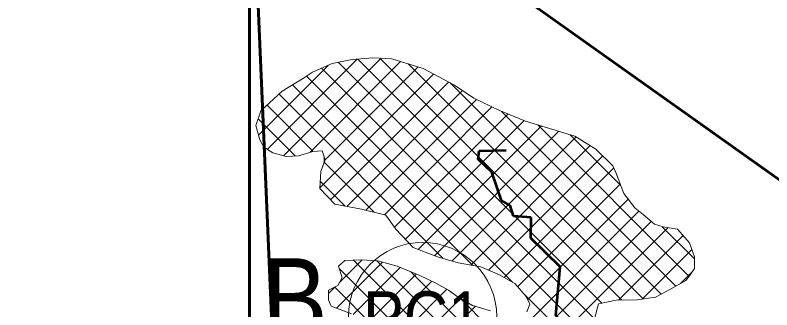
# Model space of a CAD drawing. Extents: x -1643653 to 4543381, y 1624270 to 13878484.
# Drawn here: x 598915 to 606364, y 8969452 to 8972350 of the extents above; entities that cross this region are included whole.
import ezdxf
from ezdxf.enums import TextEntityAlignment as Align

# ---------------------------------------------------------------- set-up
doc = ezdxf.new("R2010")
doc.units = 0
doc.header["$LTSCALE"] = 200
doc.linetypes.add('MEDIUM_DASHED', pattern=[4.5, 3, -1.5])
for name, color, linetype, lineweight in [('1', 7, 'Continuous', 13), ('27', 7, 'Continuous', 53), ('28', 7, 'Continuous', 53), ('29', 7, 'Continuous', 13), ('31', 7, 'Continuous', 53), ('45', 7, 'Continuous', 13)]:
    doc.layers.add(name, color=color, linetype=linetype, lineweight=lineweight)

msp = doc.modelspace()

# ---------------------------------------------------------------- linework, layer by layer
at = {"layer": '1', "lineweight": 25}
msp.add_spline([(814781, 9009175.5), (814787.2, 9009173.4), (814796.9, 9009173.4), (814799.4, 9009172.4), (814805.1, 9009174.5), (814805.6, 9009176.5), (814811.7, 9009179.5), (814811.7, 9009179.5), (814801.5, 9009181), (814790.7, 9009181.5), (814784.1, 9009183.1), (814777.4, 9009185.1), (814778.4, 9009175.5)], degree=3, dxfattribs=at)
at = {"layer": '27'}
msp.add_line((601221.6, 8974435.2), (608650, 8969160.5), dxfattribs=at)
for points in [[(601221.6, 8978295.4), (601221.6, 8974435.2), (608650, 8969160.5)], [(601780.7, 8967470.7), (601511.4, 8967709.9), (601221.6, 8974435.2)], [(601221.6, 8974435.2), (601511.4, 8967709.9), (601399.9, 8967810.2)]]:
    msp.add_lwpolyline(points, dxfattribs=at)
at = {"layer": '27', "linetype": 'MEDIUM_DASHED'}
msp.add_lwpolyline([(601512.9, 8967708.6), (602731.7, 8968196.6), (603318.7, 8968315.8), (603537.1, 8968508.5), (603633.4, 8968473.1), (603643.1, 8968267.4), (603893.6, 8968257.8), (604002.1, 8968449.7), (604262.3, 8968559), (604400.7, 8969210), (604237, 8969395.4), (604278.4, 8969874), (603990.3, 8970155.8), (603996, 8970359.3), (603820.8, 8970374.3), (603787.3, 8970477.4), (603702.6, 8970526.4), (603608.4, 8970807.1), (603471.1, 8970932.8), (603483.9, 8971014.8), (603749.4, 8971022.3)], dxfattribs=at)
at = {"layer": '28'}
msp.add_line((601221.6, 8967889.5), (601221.6, 8978295.4), dxfattribs=at)
msp.add_line((601221.6, 8967889.5), (601221.6, 8978295.4), dxfattribs=at)
msp.add_lwpolyline([(601221.6, 8978295.4), (601221.6, 8974435.2), (601221.6, 8967889.5)], dxfattribs=at)
at = {"layer": '29', "lineweight": 53}
msp.add_line((601221.6, 8978295.4), (601221.6, 8967889.5), dxfattribs=at)
at = {"layer": '29'}
for p, q in [((601395.6, 8971030), (602283.3, 8971917.7)), ((601557.1, 8970966.9), (602516.5, 8971926.3)), ((601814.9, 8971000.2), (602709.3, 8971894.6)), ((604618.6, 8969363.9), (602097.2, 8971885.3)), ((604689.2, 8969517.8), (602288.9, 8971918.1)), ((604882.3, 8969549.2), (602504.7, 8971926.8)), ((601310.1, 8971169), (601996.7, 8971855.5)), ((606012.4, 8967745.6), (601930.6, 8971827.4)), ((601966.6, 8970927.4), (602880.6, 8971841.4)), ((605096.7, 8969559.3), (602784.9, 8971871.1)), ((603810.5, 8969723), (601783.4, 8971750.1)), ((601914.4, 8970650.7), (603034.2, 8971770.5)), ((603421.1, 8969887.9), (601645.7, 8971663.2)), ((602020.6, 8970532.4), (603180.5, 8971692.3)), ((605273.6, 8969607), (603196.9, 8971683.6)), ((602180.8, 8970468.1), (603319.9, 8971607.2)), ((603125.1, 8969959.3), (601512.9, 8971571.6)), ((602368.6, 8970431.4), (603457.3, 8971520.1)), ((601850.1, 8971009.9), (601395.7, 8971464.3)), ((602549.3, 8970387.6), (603608.5, 8971446.8)), ((602650.2, 8970264), (603763.9, 8971377.6)), ((605419.3, 8969685.7), (603701.5, 8971403.5)), ((601670.5, 8970964.9), (601306.8, 8971328.7)), ((602756.6, 8970145.9), (603922.5, 8971311.8)), ((602881.8, 8970046.6), (604095.1, 8971259.8)), ((605549.2, 8969780.3), (604059.3, 8971270.2)), ((603044.9, 8969985.2), (604267.9, 8971208.2)), ((603216.8, 8969932.5), (604437.4, 8971153.1)), ((604874.7, 8970679.3), (604379.6, 8971174.5)), ((603400.5, 8969891.7), (604575.7, 8971067)), ((603575.2, 8969842), (604699.1, 8970965.8)), ((602447.8, 8970412.2), (601957.2, 8970902.8)), ((603728.9, 8969771.2), (604806.9, 8970849.2)), ((602164.3, 8970471.1), (601918, 8970717.4)), ((603861.5, 8969679.2), (604871.1, 8970688.8)), ((603960.1, 8969553.3), (604948.7, 8970542)), ((603714.3, 8969083), (605054.6, 8970423.3)), ((603880.7, 8969024.9), (605176.9, 8970321.1)), ((602238.5, 8967158.2), (605340.2, 8970259.9)), ((605600.8, 8969953.2), (605284.9, 8970269.2)), ((604853.8, 8969549), (605489.3, 8970184.5)), ((605087.2, 8969557.9), (605576.2, 8970046.8)), ((602109, 8969722.7), (602330.5, 8969944.2)), ((602079.4, 8969468.6), (602532.4, 8969921.7)), ((602240.8, 8969405.6), (602704.4, 8969869.2)), ((603277, 8968909.5), (602245, 8969941.5)), ((603450.6, 8968960.3), (602475.4, 8969935.6)), ((603076.8, 8968885.2), (602106.6, 8969855.3)), ((602383.7, 8969324), (602864.1, 8969804.4)), ((603593.6, 8969041.9), (602808.5, 8969826.9)), ((605465, 8969711.2), (605579.8, 8969826)), ((602494, 8969209.7), (603017.7, 8969733.4)), ((602000, 8969613.8), (602064.5, 8969678.3)), ((602717.2, 8969020.3), (602060.9, 8969676.5)), ((602609.6, 8969100.8), (603164, 8969655.2)), ((606726.4, 8966807.1), (603919.3, 8969614.2)), ((602738, 8969004.7), (603298.2, 8969564.9)), ((603761.8, 8969098.2), (603290.8, 8969569.1)), ((602874.2, 8968916.5), (603445.2, 8969487.4))]:
    msp.add_line(p, q, dxfattribs=at)
for points in [[(603951.6, 8969433.5), (603980.6, 8969508.2), (603946.2, 8969584), (603835.8, 8969708.1), (603684, 8969797.7), (603497.8, 8969873.5), (603277, 8969914.8), (603073.5, 8969974.5), (602831.7, 8970065.4), (602663.4, 8970245.8), (602563, 8970384.2), (602325.5, 8970441.9), (602060.9, 8970489.9), (601914, 8970644.5), (601923.3, 8970814), (601958, 8970905), (601956.9, 8970956.5), (601935.6, 8971014.7), (601846.7, 8971009.7), (601759.3, 8970983.6), (601704.9, 8970967.4), (601586.8, 8970958.9), (601450.9, 8970995.3), (601361.5, 8971051.3), (601322.7, 8971123.2), (601284.2, 8971263.5), (601334.2, 8971408.1), (601544.8, 8971600.8), (601753.4, 8971729.9), (601842.1, 8971789.7), (602036.9, 8971872.6), (602232.6, 8971913.6), (602435.4, 8971929.9), (602622.4, 8971921.6)], [(604614.9, 8969349.3), (604655.8, 8969510.5), (604830.7, 8969548.9), (605037.1, 8969550.3), (605218.7, 8969578), (605365.6, 8969655.7), (605517.9, 8969740.7), (605553.9, 8969786.2), (605601.8, 8969859.8), (605600.6, 8969974.7), (605554.3, 8970111.4), (605434.1, 8970246.5), (605292.2, 8970266.8), (605209, 8970293.9), (605097.5, 8970388.7), (605014.6, 8970455.7), (604906.3, 8970597.5), (604826.8, 8970803.2), (604799, 8970867.5), (604631.9, 8971031.9), (604425.1, 8971160.7), (604132.9, 8971248.9), (603937.3, 8971305.7), (603674.8, 8971414.6), (603431.5, 8971532.5), (603240.2, 8971660.5), (602930.6, 8971825.9), (602622.4, 8971921.6), (602435.4, 8971929.9), (602232.6, 8971913.6), (602036.9, 8971872.6), (601842.1, 8971789.7), (601753.4, 8971729.9), (601544.8, 8971600.7), (601334.2, 8971408.1), (601284.2, 8971263.5), (601322.7, 8971123.2), (601361.5, 8971051.3), (601450.9, 8970995.3), (601586.8, 8970958.9), (601704.9, 8970967.4), (601759.3, 8970983.6), (601846.7, 8971009.7), (601935.6, 8971014.7), (601967.1, 8970928.7), (601923.3, 8970814), (601914, 8970644.5), (602060.9, 8970489.9), (602325.5, 8970441.9), (602563, 8970384.2), (602663.4, 8970245.9), (602831.7, 8970065.4), (603073.5, 8969974.5), (603277, 8969914.9), (603497.8, 8969873.5), (603684, 8969797.7), (603835.8, 8969708.1), (603946.1, 8969584), (603980.6, 8969508.2), (603951.6, 8969433.5)], [(602622.4, 8971921.6), (602930.6, 8971825.9), (603240.2, 8971660.5), (603431.5, 8971532.5), (603674.8, 8971414.6), (603937.3, 8971305.7), (604132.9, 8971248.9), (604425.1, 8971160.7), (604631.9, 8971031.9), (604799, 8970867.5), (604826.8, 8970803.2), (604906.3, 8970597.5), (605014.6, 8970455.7), (605097.5, 8970388.7), (605209, 8970293.9), (605292.2, 8970266.8), (605434.1, 8970246.5), (605554.3, 8970111.4), (605600.6, 8969974.7), (605601.8, 8969859.8), (605553.9, 8969786.2), (605517.9, 8969740.7), (605365.6, 8969655.7), (605218.7, 8969578), (605037.1, 8969550.3), (604830.7, 8969548.9), (604655.8, 8969510.5), (604614.9, 8969349.3)], [(602225.2, 8969414.2), (602025.6, 8969488.7), (602000, 8969549.6), (602000, 8969646), (602091.9, 8969692), (602134.7, 8969769.1), (602097.9, 8969882.1), (602159.6, 8969938.1), (602324.7, 8969944.6), (602485.6, 8969935), (602674.2, 8969881.4), (602897.6, 8969790.8), (603056.3, 8969715), (603180.5, 8969646), (603277, 8969577.1), (603417.4, 8969495.8), (603595.2, 8969442.1)], [(603595.2, 8969442.1), (603417.4, 8969495.8), (603277, 8969577.1), (603180.5, 8969646.1), (603056.3, 8969715), (602897.7, 8969790.8), (602674.2, 8969881.4), (602485.6, 8969935), (602324.7, 8969944.6), (602159.6, 8969938.1), (602097.9, 8969882.1), (602134.7, 8969769.1), (602091.9, 8969692), (602000, 8969646.1), (602000, 8969549.6), (602025.6, 8969488.7), (602225.2, 8969414.2)]]:
    msp.add_lwpolyline(points, dxfattribs=at)
at = {"layer": '45'}
msp.add_circle((602925.7, 8969384.4), 730.2, dxfattribs=at)

# ---------------------------------------------------------------- texts
at = {"layer": '31', "width": 0.9}
msp.add_text('B', height=800, dxfattribs=at).set_placement((601347.7, 8969159.5))
at = {"layer": '45', "width": 0.9}
msp.add_text('PC1', height=500, dxfattribs=at).set_placement((602925.7, 8969134.4), align=Align.CENTER)

doc.saveas('drawing.dxf')
